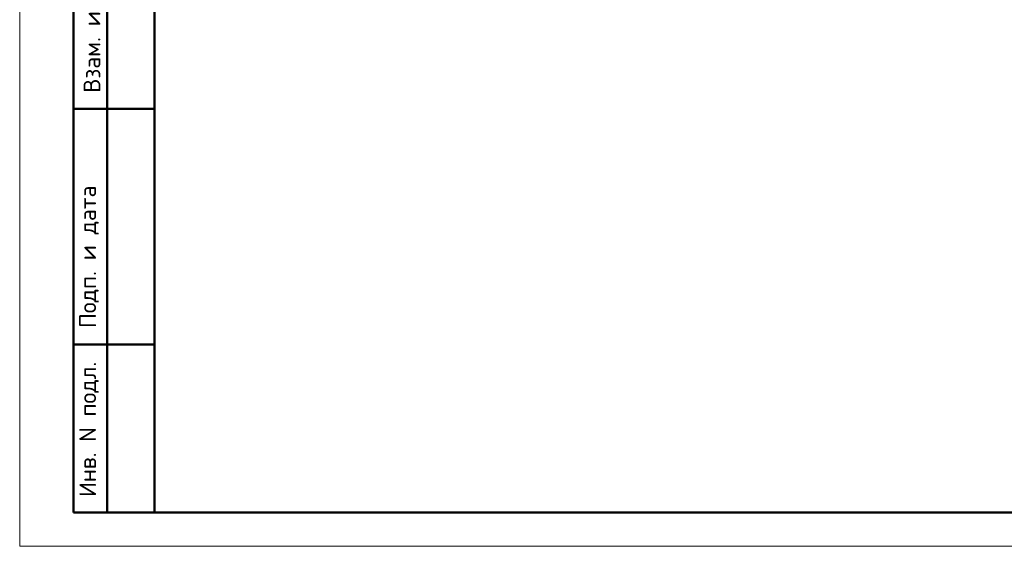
# Model space of a CAD drawing. Header units: millimetres. Extents: x -49773 to 2322955, y -3321 to 58485.
# Tile 321 of 580: x 1240940 to 1255559, y -3215 to 4608. Entities that reach past the tile are written whole.
import ezdxf

# ---------------------------------------------------------------- set-up
doc = ezdxf.new("R2010")
doc.units = ezdxf.units.MM
doc.layers.add('Standard', color=7, linetype='Continuous', lineweight=25)
doc.styles.add('ISOCPEUR', font='txt')

msp = doc.modelspace()

# ---------------------------------------------------------------- linework, layer by layer
at = {"layer": 'Standard', "color": 7, "linetype": 'Continuous', "lineweight": 50, "transparency": 33554687}
for p, q in [((1241740, -2714.6), (1241740, 5785.4)), ((1241740, -2714.6), (1241740, 5785.4)), ((1242240, -2714.6), (1242240, 5785.4)), ((1241740, 3285.4), (1242940, 3285.4)), ((1241740, -214.6), (1242940, -214.6)), ((1242940, -2714.6), (1241740, -2714.6))]:
    msp.add_line(p, q, dxfattribs=at)
at = {"layer": 'Standard', "color": 7, "linetype": 'Continuous', "lineweight": 13, "transparency": 33554687}
msp.add_lwpolyline([(1240940, -3214.6), (1282940, -3214.6), (1282940, 26485.4), (1240940, 26485.4), (1240940, -3214.6)], close=True, dxfattribs=at)
at = {"layer": 'Standard', "color": 7, "linetype": 'Continuous', "lineweight": 50, "transparency": 33554687}
msp.add_lwpolyline([(1242940, 25985.4), (1282440, 25985.4), (1282440, -2714.6), (1242940, -2714.6), (1242940, 25985.4)], close=True, dxfattribs=at)

# ---------------------------------------------------------------- texts
at = {"layer": 'Standard', "color": 7, "linetype": 'Continuous', "lineweight": 50, "transparency": 33554687, "char_height": 250, "attachment_point": 7, "rotation": 90, "style": 'ISOCPEUR'}
for s, insert, width in [('\\A1;{\\fISOCPEUR|i0|b0;\\H250.000000;\\W1.000000;\\C7;Взам. инв.N}\\P', (1242138, 3521.3), 1909.099), ('\\A1;{\\fISOCPEUR|i0|b0;\\H250.000000;\\W1.000000;\\C7;Подп. и дата}\\P', (1242114.3, 27.6), 2197.059), ('\\A1;{\\fISOCPEUR|i0|b0;\\H250.000000;\\W1.000000;\\C7;Инв. N подл.}\\P', (1242114.3, -2480.6), 2021.795)]:
    msp.add_mtext(s, dxfattribs=dict(at, insert=insert, width=width))

doc.saveas('drawing.dxf')
